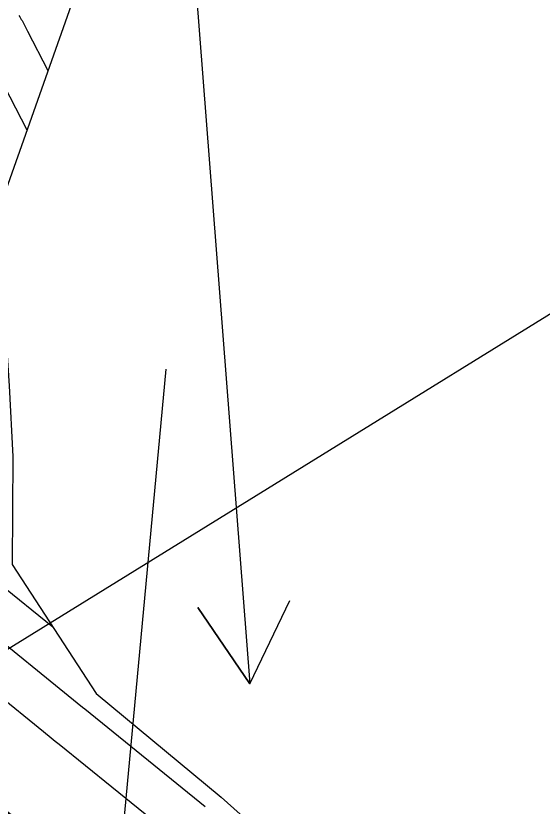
# Model space of a CAD drawing. Extents: x 954385 to 988206, y 1868364 to 1924553.
# Drawn here: x 956247.4 to 956281.6, y 1922490.5 to 1922541.9 of the extents above; entities that cross this region are included whole.
import ezdxf

# ---------------------------------------------------------------- set-up
doc = ezdxf.new("R2010")
doc.units = 0
for name, color, linetype in [('Ex_Contour Labels', 7, 'Continuous'), ('Ex_Major Contours', 7, 'Continuous'), ('Ex_Minor Contours', 7, 'Continuous'), ('Perimeter', 7, 'Continuous'), ('Slopes', 7, 'Continuous')]:
    doc.layers.add(name, color=color, linetype=linetype)

msp = doc.modelspace()

# ---------------------------------------------------------------- linework, layer by layer
at = {"layer": 'Ex_Major Contours'}
msp.add_lwpolyline([(956249.8, 1922502.161), (956246.255, 1922505.03)], dxfattribs=at)
at = {"layer": 'Ex_Minor Contours'}
for points in [[(956243.658, 1922542.293), (956244.205, 1922541.518), (956244.3, 1922541.384), (956244.394, 1922541.251), (956244.488, 1922541.117), (956244.583, 1922540.983), (956244.965, 1922540.44), (956245.054, 1922540.309), (956245.139, 1922540.174), (956245.219, 1922540.037), (956245.295, 1922539.897), (956245.588, 1922539.33), (956245.734, 1922539.047), (956245.881, 1922538.764), (956248.101, 1922534.471)], [(956247.598, 1922541.901), (956247.651, 1922541.822), (956247.702, 1922541.742), (956247.75, 1922541.66), (956247.795, 1922541.576), (956248.014, 1922541.154), (956248.145, 1922540.9), (956249.471, 1922538.335)], [(956244.569, 1922502.758), (956251.719, 1922496.971), (956251.877, 1922496.843), (956259.698, 1922490.515)], [(956242.882, 1922500.486), (956249.182, 1922495.388), (956249.7, 1922494.969), (956249.958, 1922494.76), (956250.217, 1922494.55), (956257.052, 1922489.02)]]:
    msp.add_lwpolyline(points, dxfattribs=at)
at = {"layer": 'Perimeter'}
msp.add_lwpolyline([(956251.505, 1922544.069), (956246.195, 1922529.097), (956246.97, 1922517.848), (956247.201, 1922513.241), (956247.149, 1922506.234), (956252.606, 1922497.85), (956260.741, 1922491.104), (956264.639, 1922487.627), (956268.531, 1922484.147), (956275.22, 1922476.516), (956275.316, 1922476.33), (956275.317, 1922476.329), (956274.698, 1922475.939), (956278.208, 1922466.621), (956280.023, 1922456.008), (956279.545, 1922455.395), (956270.204, 1922438.277), (956267.142, 1922424.68), (956279.142, 1922420.299), (956289.316, 1922414.801)], dxfattribs=at)
at = {"layer": 'Slopes'}
for points in [[(956357.131, 1922568.928), (955972.282, 1922330.92), (955975.123, 1922336.204), (955972.282, 1922330.92), (955978.279, 1922331.101)], [(956257.131, 1922568.928), (956262.602, 1922498.487), (956259.209, 1922503.435), (956262.602, 1922498.487), (956265.191, 1922503.9)], [(956257.131, 1922518.928), (956250.961, 1922452.66), (956248.456, 1922458.112), (956250.961, 1922452.66), (956254.43, 1922457.556)]]:
    msp.add_lwpolyline(points, dxfattribs=at)

# ---------------------------------------------------------------- texts
at = {"layer": 'Ex_Contour Labels'}
msp.add_text('565', height=6, rotation=321.0187, dxfattribs=at).set_placement((956234.826, 1922492.237))

doc.saveas('drawing.dxf')
